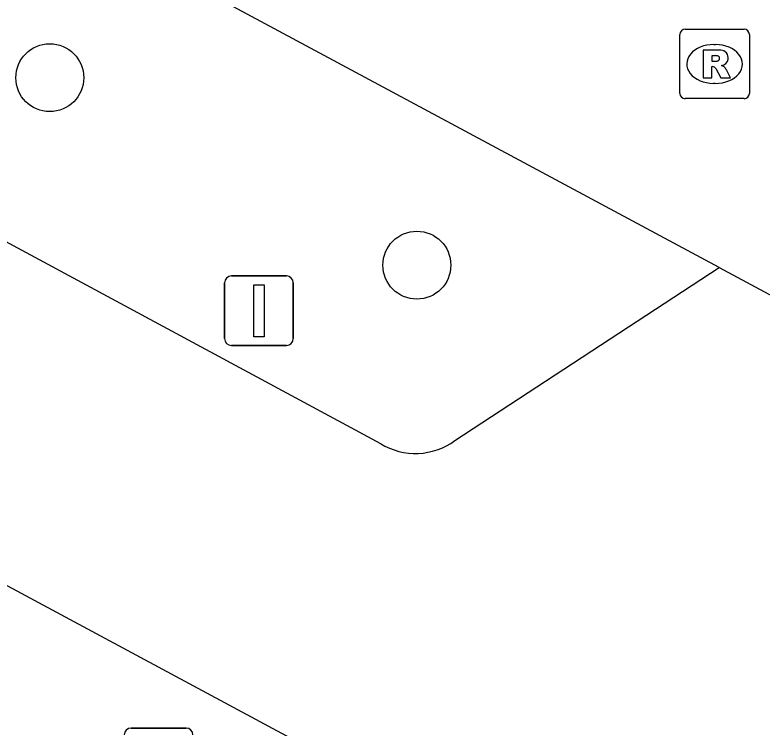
# Model space of a CAD drawing. Extents: x 159489 to 160304, y 383826 to 384530.
# Drawn here: x 159956.52 to 159967.28, y 384114.58 to 384124.85 of the extents above; entities that cross this region are included whole.
import ezdxf

# ---------------------------------------------------------------- set-up
doc = ezdxf.new("R2010")
doc.units = 0
for name, color, linetype in [('IMGEO_Afvalbak', 7, 'Continuous'), ('IMGEO_Boom', 7, 'Continuous'), ('IMGEO_Rijbaan_lokaal_gesloten', 7, 'Continuous'), ('IMGEO_Rioolput', 7, 'Continuous'), ('IMGEO_Verkeersbordpaal', 7, 'Continuous'), ('IMGEO_Voetgangersgebied_gesloten', 7, 'Continuous')]:
    doc.layers.add(name, color=color, linetype=linetype)

msp = doc.modelspace()

# ---------------------------------------------------------------- linework, layer by layer
at = {"layer": 'IMGEO_Afvalbak'}
for p, q in [((159958.195, 384114.582), (159958.985, 384114.582)), ((159958.985, 384114.582), (159958.195, 384114.582))]:
    msp.add_line(p, q, dxfattribs=at)
for centre, start, end in [((159958.195, 384114.482), 90, 180), ((159958.195, 384114.482), 90, 180), ((159958.985, 384114.482), 0, 90), ((159958.985, 384114.482), 360, 90)]:
    msp.add_arc(centre, 0.1, start, end, dxfattribs=at)
at = {"layer": 'IMGEO_Boom'}
for centre in [(159957.023, 384123.948), (159962.309, 384121.248)]:
    msp.add_circle(centre, 0.489, dxfattribs=at)
at = {"layer": 'IMGEO_Rijbaan_lokaal_gesloten'}
for points in [[(159966.662, 384121.216), (159948.486, 384130.974), (159941.411, 384134.785)], [(159966.662, 384121.216), (159972.01, 384118.346)]]:
    msp.add_lwpolyline(points, dxfattribs=at)
at = {"layer": 'IMGEO_Rioolput'}
for p, q in [((159966.171, 384124.646), (159967.023, 384124.646)), ((159966.096, 384123.72), (159966.096, 384124.572)), ((159967.097, 384124.572), (159967.097, 384123.72)), ((159966.584, 384124.426), (159966.609, 384124.426)), ((159966.607, 384123.866), (159966.582, 384123.866)), ((159967.023, 384123.646), (159966.171, 384123.646))]:
    msp.add_line(p, q, dxfattribs=at)
for points in [[(159966.171, 384124.646), (159967.023, 384124.646)], [(159966.096, 384123.72), (159966.096, 384124.572)], [(159967.097, 384124.572), (159967.097, 384123.72)], [(159966.685, 384124.344), (159966.433, 384124.346), (159966.433, 384123.946)], [(159966.611, 384124.265), (159966.557, 384124.265), (159966.557, 384124.184)], [(159966.433, 384123.946), (159966.557, 384123.946), (159966.557, 384124.108), (159966.568, 384124.108)], [(159966.557, 384124.184), (159966.609, 384124.184)], [(159966.615, 384124.079), (159966.686, 384123.946), (159966.826, 384123.946), (159966.761, 384124.072)], [(159967.023, 384123.646), (159966.171, 384123.646)]]:
    msp.add_lwpolyline(points, dxfattribs=at)
for centre, radius, start, end in [((159966.173, 384124.57), 0.0765, 91.552, 178.448), ((159966.173, 384124.57), 0.0765, 91.552, 178.448), ((159967.021, 384124.57), 0.0765, 1.552, 88.448), ((159967.021, 384124.57), 0.0765, 1.552, 88.448), ((159966.684, 384124.234), 0.109, 350.3612, 89.416), ((159966.617, 384124.169), 0.0964, 77.0061, 93.1865), ((159966.631, 384124.226), 0.0378, 276.6634, 79.6772), ((159966.682, 384124.234), 0.112, 277.5842, 350.9817), ((159966.567, 384124.055), 0.0533, 26.0293, 88.6989), ((159966.593, 384124.373), 0.19, 274.7715, 282.9687), ((159966.666, 384124.019), 0.108, 29.5134, 73.7905), ((159966.173, 384123.722), 0.0765, 181.552, 268.448), ((159966.173, 384123.722), 0.0765, 181.552, 268.448), ((159967.021, 384123.722), 0.0765, 271.552, 358.448), ((159967.021, 384123.722), 0.0765, 271.552, 358.448)]:
    msp.add_arc(centre, radius, start, end, dxfattribs=at)
for centre, major_axis, ratio, start_param, end_param in [((159966.583, 384124.146), (-0.387, 0.002), 0.722429, 4.712389, 7.853982), ((159966.608, 384124.146), (-0.39, 0.002), 0.717154, 1.570796, 4.712389)]:
    msp.add_ellipse(centre, major_axis=major_axis, ratio=ratio, start_param=start_param, end_param=end_param, dxfattribs=at)
at = {"layer": 'IMGEO_Verkeersbordpaal'}
for p, q in [((159959.64, 384121.092), (159960.43, 384121.092)), ((159960.43, 384121.092), (159959.64, 384121.092)), ((159959.54, 384120.192), (159959.54, 384120.992)), ((159959.54, 384120.992), (159959.54, 384120.192)), ((159960.53, 384120.992), (159960.53, 384120.192)), ((159960.53, 384120.192), (159960.53, 384120.992)), ((159960.43, 384120.092), (159959.64, 384120.092)), ((159959.64, 384120.092), (159960.43, 384120.092))]:
    msp.add_line(p, q, dxfattribs=at)
msp.add_lwpolyline([(159959.96, 384120.967), (159960.11, 384120.967), (159960.11, 384120.217), (159959.96, 384120.217), (159959.96, 384120.967)], dxfattribs=at)
for centre, start, end in [((159959.64, 384120.992), 90, 180), ((159959.64, 384120.992), 90, 180), ((159960.43, 384120.992), 0, 90), ((159960.43, 384120.992), 360, 90), ((159959.64, 384120.192), 180, 270), ((159959.64, 384120.192), 180, 270), ((159960.43, 384120.192), 270, 0), ((159960.43, 384120.192), 270, 0)]:
    msp.add_arc(centre, 0.1, start, end, dxfattribs=at)
at = {"layer": 'IMGEO_Voetgangersgebied_gesloten'}
for points in [[(159939.285, 384130.812), (159961.784, 384118.678)], [(159961.579, 384113.852), (159942.73, 384123.985)], [(159962.858, 384118.722), (159966.662, 384121.216)]]:
    msp.add_lwpolyline(points, dxfattribs=at)
msp.add_arc((159962.288, 384119.503), 0.967, 238.5733, 306.1187, dxfattribs=at)

doc.saveas('drawing.dxf')
